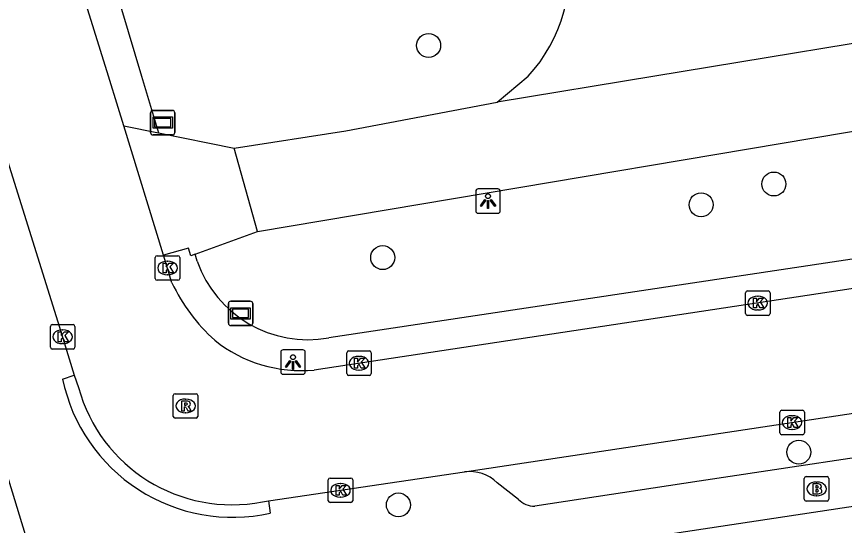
# Model space of a CAD drawing. Extents: x 163427 to 164190, y 380331 to 381641.
# Drawn here: x 163700.44 to 163734.23, y 380981.64 to 381002.44 of the extents above; entities that cross this region are included whole.
import ezdxf

# ---------------------------------------------------------------- set-up
doc = ezdxf.new("R2010")
doc.units = 0
for name, color, linetype in [('IMGEO_Boom', 7, 'Continuous'), ('IMGEO_Brandkraan', 7, 'Continuous'), ('IMGEO_Fietspad_gesloten', 7, 'Continuous'), ('IMGEO_Kolk', 7, 'Continuous'), ('IMGEO_Lichtpunt', 7, 'Continuous'), ('IMGEO_Rijbaan_lokaal_halfverhard', 7, 'Continuous'), ('IMGEO_Rijbaan_lokaal_open', 7, 'Continuous'), ('IMGEO_Rioolput', 7, 'Continuous'), ('IMGEO_Straatnaambord', 7, 'Continuous'), ('IMGEO_Voetpad_open', 7, 'Continuous')]:
    doc.layers.add(name, color=color, linetype=linetype)

msp = doc.modelspace()

# ---------------------------------------------------------------- linework, layer by layer
at = {"layer": 'IMGEO_Boom'}
for centre in [(163717.263, 381001.257), (163731.355, 380995.595), (163728.383, 380994.748), (163715.388, 380992.587), (163732.371, 380984.637), (163716.028, 380982.482)]:
    msp.add_circle(centre, 0.489, dxfattribs=at)
at = {"layer": 'IMGEO_Brandkraan'}
for p, q in [((163732.597, 380982.712), (163732.597, 380983.564)), ((163732.672, 380983.638), (163733.524, 380983.638)), ((163733.085, 380983.418), (163733.11, 380983.418)), ((163733.598, 380983.564), (163733.598, 380982.712)), ((163733.108, 380982.858), (163733.083, 380982.858)), ((163733.524, 380982.638), (163732.672, 380982.638))]:
    msp.add_line(p, q, dxfattribs=at)
for points in [[(163732.597, 380982.712), (163732.597, 380983.564)], [(163732.672, 380983.638), (163733.524, 380983.638)], [(163733.598, 380983.564), (163733.598, 380982.712)], [(163732.945, 380983.338), (163732.945, 380982.938), (163733.158, 380982.938)], [(163733.176, 380983.338), (163732.945, 380983.338)], [(163733.124, 380983.257), (163733.07, 380983.257), (163733.07, 380983.181)], [(163733.07, 380983.181), (163733.123, 380983.181)], [(163733.132, 380983.105), (163733.07, 380983.105), (163733.07, 380983.024)], [(163733.07, 380983.024), (163733.132, 380983.024)], [(163733.524, 380982.638), (163732.672, 380982.638)]]:
    msp.add_lwpolyline(points, dxfattribs=at)
for centre, radius, start, end in [((163732.674, 380983.562), 0.0765, 91.552, 178.448), ((163732.674, 380983.562), 0.0765, 91.552, 178.448), ((163733.522, 380983.562), 0.0765, 1.552, 88.448), ((163733.522, 380983.562), 0.0765, 1.552, 88.448), ((163733.125, 380983.219), 0.0379, 267.8285, 90.9355), ((163733.133, 380983.064), 0.0404, 269.8759, 90.5077), ((163733.18, 380983.193), 0.145, 59.4692, 91.5367), ((163733.205, 380983.24), 0.0922, 285.5137, 58.1501), ((163733.21, 380983.048), 0.105, 301.3115, 78.989), ((163733.164, 380983.189), 0.251, 268.6676, 293.5347), ((163732.674, 380982.714), 0.0765, 181.552, 268.448), ((163732.674, 380982.714), 0.0765, 181.552, 268.448), ((163733.522, 380982.714), 0.0765, 271.552, 358.448), ((163733.522, 380982.714), 0.0765, 271.552, 358.448)]:
    msp.add_arc(centre, radius, start, end, dxfattribs=at)
for centre, major_axis, ratio, start_param, end_param in [((163733.084, 380983.138), (-0.387, 0.002), 0.722429, 4.712389, 7.853982), ((163733.109, 380983.138), (-0.39, 0.002), 0.717154, 1.570796, 4.712389)]:
    msp.add_ellipse(centre, major_axis=major_axis, ratio=ratio, start_param=start_param, end_param=end_param, dxfattribs=at)
at = {"layer": 'IMGEO_Fietspad_gesloten'}
for points in [[(163710.283, 380993.655), (163740.992, 380998.833), (163763.066, 381002.537), (163798.617, 381008.195), (163802.117, 381008.461)], [(163709.32, 380997.059), (163713.882, 380997.77), (163720.063, 380998.942)], [(163710.283, 380993.655), (163709.32, 380997.059)]]:
    msp.add_lwpolyline(points, dxfattribs=at)
at = {"layer": 'IMGEO_Kolk'}
for p, q in [((163706.105, 380991.736), (163706.105, 380992.588)), ((163706.18, 380992.662), (163707.032, 380992.662)), ((163707.106, 380992.588), (163707.106, 380991.736)), ((163706.593, 380992.442), (163706.618, 380992.442)), ((163706.616, 380991.882), (163706.591, 380991.882)), ((163707.032, 380991.662), (163706.18, 380991.662)), ((163730.272, 380991.229), (163731.124, 380991.229)), ((163730.197, 380990.303), (163730.197, 380991.155)), ((163730.685, 380991.009), (163730.71, 380991.009)), ((163731.198, 380991.155), (163731.198, 380990.303)), ((163731.124, 380990.229), (163730.272, 380990.229)), ((163730.708, 380990.449), (163730.683, 380990.449)), ((163701.898, 380989.853), (163702.75, 380989.853)), ((163701.823, 380988.927), (163701.823, 380989.779)), ((163702.311, 380989.633), (163702.336, 380989.633)), ((163702.824, 380989.779), (163702.824, 380988.927)), ((163702.75, 380988.853), (163701.898, 380988.853)), ((163702.334, 380989.073), (163702.309, 380989.073)), ((163713.922, 380987.847), (163713.922, 380988.699)), ((163713.997, 380988.773), (163714.849, 380988.773)), ((163714.41, 380988.553), (163714.435, 380988.553)), ((163714.923, 380988.699), (163714.923, 380987.847)), ((163714.433, 380987.993), (163714.408, 380987.993)), ((163714.849, 380987.773), (163713.997, 380987.773)), ((163731.598, 380985.423), (163731.598, 380986.275)), ((163731.673, 380986.349), (163732.525, 380986.349)), ((163732.086, 380986.129), (163732.111, 380986.129)), ((163732.599, 380986.275), (163732.599, 380985.423)), ((163732.109, 380985.569), (163732.084, 380985.569)), ((163732.525, 380985.349), (163731.673, 380985.349)), ((163713.165, 380982.654), (163713.165, 380983.506)), ((163713.24, 380983.58), (163714.092, 380983.58)), ((163714.166, 380983.506), (163714.166, 380982.654)), ((163713.653, 380983.36), (163713.678, 380983.36)), ((163713.676, 380982.8), (163713.651, 380982.8)), ((163714.092, 380982.58), (163713.24, 380982.58))]:
    msp.add_line(p, q, dxfattribs=at)
for points in [[(163706.105, 380991.736), (163706.105, 380992.588)], [(163706.18, 380992.662), (163707.032, 380992.662)], [(163707.106, 380992.588), (163707.106, 380991.736)], [(163706.426, 380992.362), (163706.549, 380992.362), (163706.549, 380992.211), (163706.679, 380992.362), (163706.843, 380992.362), (163706.697, 380992.211), (163706.85, 380991.962), (163706.698, 380991.962), (163706.613, 380992.126), (163706.549, 380992.059), (163706.549, 380991.962), (163706.426, 380991.962), (163706.426, 380992.362)], [(163707.032, 380991.662), (163706.18, 380991.662)], [(163730.272, 380991.229), (163731.124, 380991.229)], [(163730.197, 380990.303), (163730.197, 380991.155)], [(163730.518, 380990.929), (163730.641, 380990.929), (163730.641, 380990.778), (163730.771, 380990.929), (163730.935, 380990.929), (163730.789, 380990.778), (163730.942, 380990.529), (163730.79, 380990.529), (163730.705, 380990.693), (163730.641, 380990.626), (163730.641, 380990.529), (163730.518, 380990.529), (163730.518, 380990.929)], [(163731.198, 380991.155), (163731.198, 380990.303)], [(163731.124, 380990.229), (163730.272, 380990.229)], [(163701.898, 380989.853), (163702.75, 380989.853)], [(163701.823, 380988.927), (163701.823, 380989.779)], [(163702.144, 380989.553), (163702.267, 380989.553), (163702.267, 380989.402), (163702.397, 380989.553), (163702.561, 380989.553), (163702.415, 380989.402), (163702.568, 380989.153), (163702.416, 380989.153), (163702.331, 380989.317), (163702.267, 380989.25), (163702.267, 380989.153), (163702.144, 380989.153), (163702.144, 380989.553)], [(163702.824, 380989.779), (163702.824, 380988.927)], [(163702.75, 380988.853), (163701.898, 380988.853)], [(163713.922, 380987.847), (163713.922, 380988.699)], [(163713.997, 380988.773), (163714.849, 380988.773)], [(163714.243, 380988.473), (163714.366, 380988.473), (163714.366, 380988.322), (163714.496, 380988.473), (163714.66, 380988.473), (163714.514, 380988.322), (163714.667, 380988.073), (163714.515, 380988.073), (163714.43, 380988.237), (163714.366, 380988.17), (163714.366, 380988.073), (163714.243, 380988.073), (163714.243, 380988.473)], [(163714.923, 380988.699), (163714.923, 380987.847)], [(163714.849, 380987.773), (163713.997, 380987.773)], [(163731.598, 380985.423), (163731.598, 380986.275)], [(163731.673, 380986.349), (163732.525, 380986.349)], [(163732.599, 380986.275), (163732.599, 380985.423)], [(163731.919, 380986.049), (163732.042, 380986.049), (163732.042, 380985.898), (163732.172, 380986.049), (163732.336, 380986.049), (163732.19, 380985.898), (163732.343, 380985.649), (163732.191, 380985.649), (163732.106, 380985.813), (163732.042, 380985.746), (163732.042, 380985.649), (163731.919, 380985.649), (163731.919, 380986.049)], [(163732.525, 380985.349), (163731.673, 380985.349)], [(163713.165, 380982.654), (163713.165, 380983.506)], [(163713.24, 380983.58), (163714.092, 380983.58)], [(163714.166, 380983.506), (163714.166, 380982.654)], [(163713.486, 380983.28), (163713.609, 380983.28), (163713.609, 380983.129), (163713.739, 380983.28), (163713.903, 380983.28), (163713.757, 380983.129), (163713.91, 380982.88), (163713.758, 380982.88), (163713.673, 380983.044), (163713.609, 380982.977), (163713.609, 380982.88), (163713.486, 380982.88), (163713.486, 380983.28)], [(163714.092, 380982.58), (163713.24, 380982.58)]]:
    msp.add_lwpolyline(points, dxfattribs=at)
for centre, start, end in [((163706.182, 380992.586), 91.552, 178.448), ((163706.182, 380992.586), 91.552, 178.448), ((163707.03, 380992.586), 1.552, 88.448), ((163707.03, 380992.586), 1.552, 88.448), ((163706.182, 380991.738), 181.552, 268.448), ((163706.182, 380991.738), 181.552, 268.448), ((163707.03, 380991.738), 271.552, 358.448), ((163707.03, 380991.738), 271.552, 358.448), ((163730.274, 380991.153), 91.552, 178.448), ((163730.274, 380991.153), 91.552, 178.448), ((163731.122, 380991.153), 1.552, 88.448), ((163731.122, 380991.153), 1.552, 88.448), ((163730.274, 380990.305), 181.552, 268.448), ((163730.274, 380990.305), 181.552, 268.448), ((163731.122, 380990.305), 271.552, 358.448), ((163731.122, 380990.305), 271.552, 358.448), ((163701.9, 380989.777), 91.552, 178.448), ((163701.9, 380989.777), 91.552, 178.448), ((163702.748, 380989.777), 1.552, 88.448), ((163702.748, 380989.777), 1.552, 88.448), ((163701.9, 380988.929), 181.552, 268.448), ((163701.9, 380988.929), 181.552, 268.448), ((163702.748, 380988.929), 271.552, 358.448), ((163702.748, 380988.929), 271.552, 358.448), ((163713.999, 380988.697), 91.552, 178.448), ((163713.999, 380988.697), 91.552, 178.448), ((163714.847, 380988.697), 1.552, 88.448), ((163714.847, 380988.697), 1.552, 88.448), ((163713.999, 380987.849), 181.552, 268.448), ((163713.999, 380987.849), 181.552, 268.448), ((163714.847, 380987.849), 271.552, 358.448), ((163714.847, 380987.849), 271.552, 358.448), ((163731.675, 380986.273), 91.552, 178.448), ((163731.675, 380986.273), 91.552, 178.448), ((163732.523, 380986.273), 1.552, 88.448), ((163732.523, 380986.273), 1.552, 88.448), ((163731.675, 380985.425), 181.552, 268.448), ((163731.675, 380985.425), 181.552, 268.448), ((163732.523, 380985.425), 271.552, 358.448), ((163732.523, 380985.425), 271.552, 358.448), ((163713.242, 380983.504), 91.552, 178.448), ((163713.242, 380983.504), 91.552, 178.448), ((163714.09, 380983.504), 1.552, 88.448), ((163714.09, 380983.504), 1.552, 88.448), ((163713.242, 380982.656), 181.552, 268.448), ((163713.242, 380982.656), 181.552, 268.448), ((163714.09, 380982.656), 271.552, 358.448), ((163714.09, 380982.656), 271.552, 358.448)]:
    msp.add_arc(centre, 0.0765, start, end, dxfattribs=at)
for centre, major_axis, ratio, start_param, end_param in [((163706.592, 380992.162), (-0.387, 0.002), 0.722429, 4.712389, 7.853982), ((163706.617, 380992.162), (-0.39, 0.002), 0.717154, 1.570796, 4.712389), ((163730.684, 380990.729), (-0.387, 0.002), 0.722429, 4.712389, 7.853982), ((163730.709, 380990.729), (-0.39, 0.002), 0.717154, 1.570796, 4.712389), ((163702.31, 380989.353), (-0.387, 0.002), 0.722429, 4.712389, 7.853982), ((163702.335, 380989.353), (-0.39, 0.002), 0.717154, 1.570796, 4.712389), ((163714.409, 380988.273), (-0.387, 0.002), 0.722429, 4.712389, 7.853982), ((163714.434, 380988.273), (-0.39, 0.002), 0.717154, 1.570796, 4.712389), ((163732.085, 380985.849), (-0.387, 0.002), 0.722429, 4.712389, 7.853982), ((163732.11, 380985.849), (-0.39, 0.002), 0.717154, 1.570796, 4.712389), ((163713.652, 380983.08), (-0.387, 0.002), 0.722429, 4.712389, 7.853982), ((163713.677, 380983.08), (-0.39, 0.002), 0.717154, 1.570796, 4.712389)]:
    msp.add_ellipse(centre, major_axis=major_axis, ratio=ratio, start_param=start_param, end_param=end_param, dxfattribs=at)
at = {"layer": 'IMGEO_Lichtpunt'}
for p, q in [((163719.189, 380995.299), (163719.189, 380994.492)), ((163719.189, 380995.299), (163719.189, 380994.492)), ((163720.091, 380995.394), (163719.283, 380995.394)), ((163720.091, 380995.394), (163719.283, 380995.394)), ((163720.185, 380994.492), (163720.185, 380995.299)), ((163720.185, 380994.492), (163720.185, 380995.299)), ((163719.283, 380994.398), (163720.091, 380994.398)), ((163719.283, 380994.398), (163720.091, 380994.398)), ((163712.13, 380988.818), (163711.322, 380988.818)), ((163712.13, 380988.818), (163711.322, 380988.818)), ((163711.228, 380988.723), (163711.228, 380987.916)), ((163711.228, 380988.723), (163711.228, 380987.916)), ((163712.224, 380987.916), (163712.224, 380988.723)), ((163712.224, 380987.916), (163712.224, 380988.723)), ((163711.322, 380987.822), (163712.13, 380987.822)), ((163711.322, 380987.822), (163712.13, 380987.822))]:
    msp.add_line(p, q, dxfattribs=at)
for points in [[(163719.563, 380994.963), (163719.602, 380994.935), (163719.414, 380994.673), (163719.376, 380994.7), (163719.563, 380994.963)], [(163719.665, 380994.915), (163719.712, 380994.915), (163719.712, 380994.593), (163719.665, 380994.593), (163719.665, 380994.915)], [(163719.775, 380994.935), (163719.813, 380994.962), (163720, 380994.7), (163719.961, 380994.672), (163719.775, 380994.935)], [(163711.602, 380988.387), (163711.641, 380988.359), (163711.453, 380988.097), (163711.415, 380988.124), (163711.602, 380988.387)], [(163711.704, 380988.339), (163711.751, 380988.339), (163711.751, 380988.017), (163711.704, 380988.017), (163711.704, 380988.339)], [(163711.814, 380988.359), (163711.852, 380988.386), (163712.039, 380988.124), (163712, 380988.096), (163711.814, 380988.359)]]:
    msp.add_lwpolyline(points, dxfattribs=at)
for centre in [(163719.688, 380995.097), (163711.727, 380988.521)]:
    msp.add_circle(centre, 0.0994, dxfattribs=at)
for centre, start, end in [((163719.283, 380995.299), 90, 180), ((163719.283, 380995.299), 90, 180), ((163720.091, 380995.299), 0, 90), ((163720.091, 380995.299), 0, 90), ((163719.283, 380994.492), 180, 270), ((163719.283, 380994.492), 180, 270), ((163720.091, 380994.492), 270, 0), ((163720.091, 380994.492), 270, 360), ((163711.322, 380988.723), 90, 180), ((163711.322, 380988.723), 90, 180), ((163712.13, 380988.723), 0, 90), ((163712.13, 380988.723), 0, 90), ((163711.322, 380987.916), 180, 270), ((163711.322, 380987.916), 180, 270), ((163712.13, 380987.916), 270, 0), ((163712.13, 380987.916), 270, 360)]:
    msp.add_arc(centre, 0.0946, start, end, dxfattribs=at)
at = {"layer": 'IMGEO_Rijbaan_lokaal_halfverhard'}
for points in [[(163739.058, 381002.067), (163726.494, 381000), (163720.063, 380998.942)], [(163720.063, 380998.942), (163721.324, 381000)]]:
    msp.add_lwpolyline(points, dxfattribs=at)
msp.add_arc((163716.608, 381004.346), 6.414, 317.3377, 11.5259, dxfattribs=at)
at = {"layer": 'IMGEO_Rijbaan_lokaal_open'}
for points in [[(163704.827, 380997.973), (163704.595, 380998.718), (163704.196, 381000), (163676.032, 381090.444), (163672.05, 381103.345)], [(163697.932, 381003.337), (163698.985, 381000), (163699.868, 380997.203), (163700.021, 380996.72), (163702.182, 380989.782), (163702.796, 380987.787)], [(163795.472, 381000.546), (163791.196, 380999.906), (163712.588, 380987.995)], [(163706.442, 380992.685), (163704.827, 380997.973)], [(163718.727, 380983.83), (163790.712, 380994.707)], [(163706.785, 380991.557), (163706.442, 380992.685)], [(163702.796, 380987.787), (163702.975, 380987.284)], [(163710.722, 380982.646), (163718.727, 380983.83)], [(163710.476, 380982.61), (163710.722, 380982.646)]]:
    msp.add_lwpolyline(points, dxfattribs=at)
for centre, radius, start, end in [((163713.653, 380994.846), 7.615, 205.5866, 227.7381), ((163712.06, 380993.609), 5.639, 231.2715, 275.3766), ((163709.235, 380988.974), 6.484, 195.1109, 281.0336)]:
    msp.add_arc(centre, radius, start, end, dxfattribs=at)
at = {"layer": 'IMGEO_Rioolput'}
for p, q in [((163706.842, 380986.101), (163706.842, 380986.953)), ((163706.917, 380987.027), (163707.769, 380987.027)), ((163707.33, 380986.807), (163707.355, 380986.807)), ((163707.843, 380986.953), (163707.843, 380986.101)), ((163707.353, 380986.247), (163707.328, 380986.247)), ((163707.769, 380986.027), (163706.917, 380986.027))]:
    msp.add_line(p, q, dxfattribs=at)
for points in [[(163706.842, 380986.101), (163706.842, 380986.953)], [(163706.917, 380987.027), (163707.769, 380987.027)], [(163707.843, 380986.953), (163707.843, 380986.101)], [(163707.431, 380986.725), (163707.179, 380986.727), (163707.179, 380986.327)], [(163707.179, 380986.327), (163707.303, 380986.327), (163707.303, 380986.489), (163707.314, 380986.489)], [(163707.357, 380986.646), (163707.303, 380986.646), (163707.303, 380986.565)], [(163707.303, 380986.565), (163707.355, 380986.565)], [(163707.361, 380986.46), (163707.432, 380986.327), (163707.572, 380986.327), (163707.507, 380986.453)], [(163707.769, 380986.027), (163706.917, 380986.027)]]:
    msp.add_lwpolyline(points, dxfattribs=at)
for centre, radius, start, end in [((163706.919, 380986.951), 0.0765, 91.552, 178.448), ((163706.919, 380986.951), 0.0765, 91.552, 178.448), ((163707.767, 380986.951), 0.0765, 1.552, 88.448), ((163707.767, 380986.951), 0.0765, 1.552, 88.448), ((163707.313, 380986.436), 0.0533, 26.0293, 88.6989), ((163707.339, 380986.754), 0.19, 274.7715, 282.9687), ((163707.363, 380986.55), 0.0964, 77.0061, 93.1865), ((163707.377, 380986.607), 0.0378, 276.6634, 79.6772), ((163707.43, 380986.615), 0.109, 350.3612, 89.416), ((163707.428, 380986.615), 0.112, 277.5842, 350.9817), ((163707.412, 380986.4), 0.108, 29.5134, 73.7905), ((163706.919, 380986.103), 0.0765, 181.552, 268.448), ((163706.919, 380986.103), 0.0765, 181.552, 268.448), ((163707.767, 380986.103), 0.0765, 271.552, 358.448), ((163707.767, 380986.103), 0.0765, 271.552, 358.448)]:
    msp.add_arc(centre, radius, start, end, dxfattribs=at)
for centre, major_axis, ratio, start_param, end_param in [((163707.329, 380986.527), (-0.387, 0.002), 0.722429, 4.712389, 7.853982), ((163707.354, 380986.527), (-0.39, 0.002), 0.717154, 1.570796, 4.712389)]:
    msp.add_ellipse(centre, major_axis=major_axis, ratio=ratio, start_param=start_param, end_param=end_param, dxfattribs=at)
at = {"layer": 'IMGEO_Straatnaambord'}
for p, q in [((163705.913, 380997.703), (163705.913, 380998.503)), ((163705.913, 380998.503), (163705.913, 380997.703)), ((163706.013, 380998.603), (163706.803, 380998.603)), ((163706.803, 380998.603), (163706.013, 380998.603)), ((163706.903, 380998.503), (163706.903, 380997.703)), ((163706.903, 380997.703), (163706.903, 380998.503)), ((163706.803, 380997.603), (163706.013, 380997.603)), ((163706.013, 380997.603), (163706.803, 380997.603)), ((163709.093, 380989.909), (163709.093, 380990.709)), ((163709.093, 380990.709), (163709.093, 380989.909)), ((163709.193, 380990.809), (163709.983, 380990.809)), ((163709.983, 380990.809), (163709.193, 380990.809)), ((163710.083, 380990.709), (163710.083, 380989.909)), ((163710.083, 380989.909), (163710.083, 380990.709)), ((163709.983, 380989.809), (163709.193, 380989.809)), ((163709.193, 380989.809), (163709.983, 380989.809))]:
    msp.add_line(p, q, dxfattribs=at)
for points in [[(163706.014, 380998.335), (163706.802, 380998.335), (163706.802, 380997.871), (163706.014, 380997.871), (163706.014, 380998.335)], [(163706.079, 380998.27), (163706.079, 380997.936), (163706.737, 380997.936), (163706.737, 380998.27), (163706.079, 380998.27)], [(163709.194, 380990.541), (163709.982, 380990.541), (163709.982, 380990.077), (163709.194, 380990.077), (163709.194, 380990.541)], [(163709.259, 380990.476), (163709.259, 380990.142), (163709.917, 380990.142), (163709.917, 380990.476), (163709.259, 380990.476)]]:
    msp.add_lwpolyline(points, dxfattribs=at)
for centre, start, end in [((163706.013, 380998.503), 90, 180), ((163706.013, 380998.503), 90, 180), ((163706.803, 380998.503), 0, 90), ((163706.803, 380998.503), 360, 90), ((163706.013, 380997.703), 180, 270), ((163706.013, 380997.703), 180, 270), ((163706.803, 380997.703), 270, 0), ((163706.803, 380997.703), 270, 0), ((163709.193, 380990.709), 90, 180), ((163709.193, 380990.709), 90, 180), ((163709.983, 380990.709), 0, 90), ((163709.983, 380990.709), 360, 90), ((163709.193, 380989.909), 180, 270), ((163709.193, 380989.909), 180, 270), ((163709.983, 380989.909), 270, 0), ((163709.983, 380989.909), 270, 0)]:
    msp.add_arc(centre, 0.1, start, end, dxfattribs=at)
at = {"layer": 'IMGEO_Voetpad_open'}
for points in [[(163802.117, 381008.461), (163802.549, 381002.756), (163784.239, 381000), (163713.192, 380989.306)], [(163704.558, 381003.26), (163704.722, 381002.743), (163705.546, 381000), (163706.241, 380997.685)], [(163704.827, 380997.973), (163706.241, 380997.685)], [(163706.241, 380997.685), (163709.32, 380997.059)], [(163707.734, 380992.722), (163710.283, 380993.655)], [(163707.734, 380992.722), (163707.551, 380992.655), (163707.462, 380992.979), (163706.442, 380992.685)], [(163707.816, 380992.446), (163707.734, 380992.722)], [(163788.023, 380992.473), (163780.104, 380991.276), (163773.416, 380990.265), (163762.507, 380988.616), (163755.81, 380987.604), (163744.918, 380985.958), (163738.245, 380984.949), (163728.306, 380983.447), (163721.599, 380982.433)], [(163791.615, 380991.037), (163706.397, 380978.148), (163706.124, 380980.097), (163700.884, 380980.954)], [(163698.261, 380989.541), (163700.884, 380980.954)], [(163702.324, 380987.619), (163702.796, 380987.787)], [(163720.926, 380982.708), (163720.059, 380983.39)], [(163710.722, 380982.646), (163710.797, 380982.143)]]:
    msp.add_lwpolyline(points, dxfattribs=at)
for centre, radius, start, end in [((163712.351, 380994.039), 4.807, 199.3501, 280.0734), ((163709.265, 380989.065), 7.09, 191.7698, 282.482), ((163718.933, 380982.217), 1.626, 46.1652, 97.2749), ((163721.587, 380983.365), 0.932, 224.8178, 270.7306)]:
    msp.add_arc(centre, radius, start, end, dxfattribs=at)

doc.saveas('drawing.dxf')
